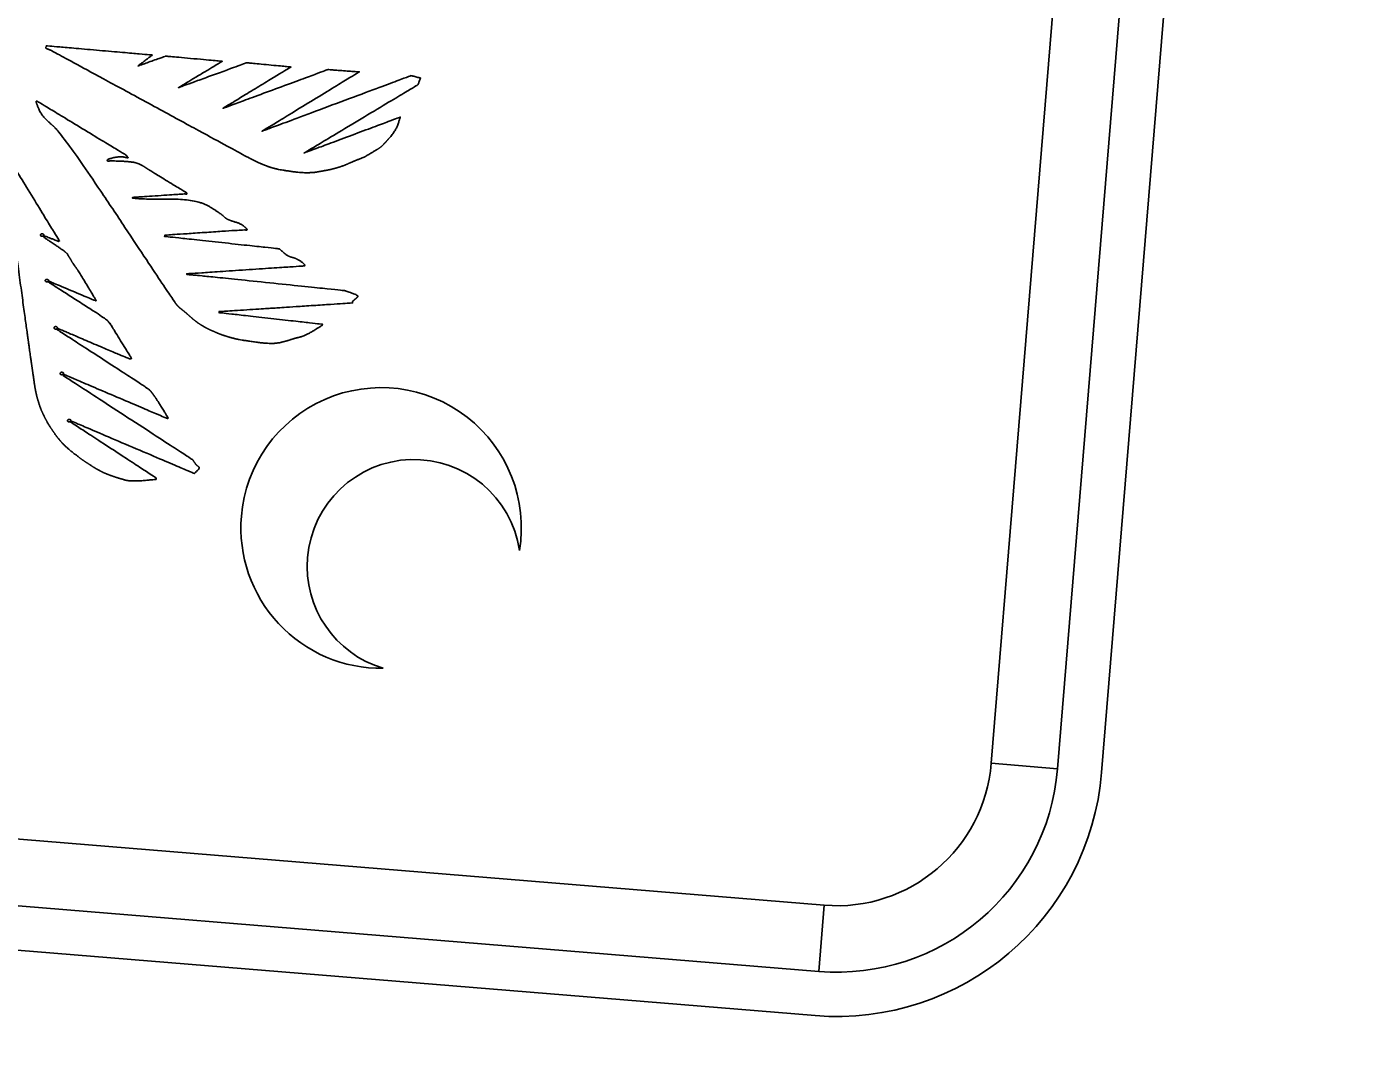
# Model space of a CAD drawing. Extents: x 2001876 to 2025694, y 804561 to 868938.
# Drawn here: x 2023103.4 to 2023172.5, y 807484.5 to 807537.8 of the extents above; entities that cross this region are included whole.
import ezdxf

# ---------------------------------------------------------------- set-up
doc = ezdxf.new("R2010")
doc.units = 0
doc.layers.add('Default', color=7, linetype='Continuous')
doc.layers.add('RD_PD_CLEAR ZONE', color=7, linetype='Continuous')

msp = doc.modelspace()

# ---------------------------------------------------------------- linework, layer by layer
at = {"layer": 'Default'}
for p, q in [((2023165.304, 807581.082), (2023158.619, 807499.511)), ((2023143.909, 807487.03), (2022953.576, 807502.629)), ((2023156.353, 807499.697), (2023152.954, 807499.975)), ((2023144.373, 807492.695), (2023144.095, 807489.296))]:
    msp.add_line(p, q, dxfattribs=at)
for points in [[(2023156.353, 807499.697), (2023163.038, 807581.268), (2023159.639, 807581.546), (2023152.954, 807499.975), (2023156.353, 807499.697)], [(2022953.762, 807504.895), (2023144.095, 807489.296), (2023144.373, 807492.695), (2022954.041, 807508.294), (2022953.762, 807504.895)]]:
    msp.add_lwpolyline(points, close=True, dxfattribs=at)
for centre, radius, start, end in [((2023121.626, 807512.059), 7.199, 350.701, 175.24784), ((2023123.312, 807510.087), 5.482, 8.49649, 175.202), ((2023121.635, 807512.059), 7.208, 175.21346, 270.79428), ((2023123.299, 807510.093), 5.471, 175.23294, 253.38438), ((2023145.023, 807500.625), 13.641, 265.3146, 355.3146), ((2023145.023, 807500.625), 11.367, 265.31481, 355.31445), ((2023145.023, 807500.625), 7.957, 265.31481, 355.31445)]:
    msp.add_arc(centre, radius, start, end, dxfattribs=at)
for points in [[(2023104.453, 807536.652), (2023104.387, 807536.68), (2023104.451, 807536.798), (2023104.451, 807536.798)], [(2023104.451, 807536.798), (2023104.451, 807536.798), (2023109.878, 807536.326), (2023109.878, 807536.326)], [(2023104.652, 807536.576), (2023104.586, 807536.6), (2023104.519, 807536.628), (2023104.453, 807536.652)], [(2023114.816, 807531.058), (2023114.816, 807531.058), (2023104.718, 807536.548), (2023104.652, 807536.576)], [(2023109.138, 807535.761), (2023109.138, 807535.761), (2023110.558, 807536.27), (2023110.558, 807536.27)], [(2023109.878, 807536.326), (2023109.878, 807536.326), (2023109.138, 807535.761), (2023109.138, 807535.761)], [(2023110.558, 807536.27), (2023110.558, 807536.27), (2023113.469, 807536.004), (2023113.469, 807536.004)], [(2023111.219, 807534.651), (2023111.219, 807534.651), (2023114.722, 807535.929), (2023114.722, 807535.929)], [(2023113.469, 807536.004), (2023113.469, 807536.004), (2023111.219, 807534.651), (2023111.219, 807534.651)], [(2023113.518, 807533.596), (2023113.518, 807533.596), (2023118.891, 807535.578), (2023118.891, 807535.578)], [(2023116.99, 807535.711), (2023116.99, 807535.711), (2023113.518, 807533.596), (2023113.518, 807533.596)], [(2023114.722, 807535.929), (2023114.722, 807535.929), (2023116.99, 807535.711), (2023116.99, 807535.711)], [(2023120.501, 807535.46), (2023120.501, 807535.46), (2023115.521, 807532.419), (2023115.521, 807532.419)], [(2023118.891, 807535.578), (2023118.891, 807535.578), (2023120.501, 807535.46), (2023120.501, 807535.46)], [(2023115.521, 807532.419), (2023115.521, 807532.419), (2023123.163, 807535.269), (2023123.163, 807535.269)], [(2023123.517, 807534.802), (2023123.517, 807534.802), (2023117.673, 807531.298), (2023117.673, 807531.298)], [(2023123.163, 807535.269), (2023123.163, 807535.269), (2023123.655, 807535.142), (2023123.655, 807535.142)], [(2023123.655, 807535.142), (2023123.655, 807535.142), (2023123.517, 807534.802), (2023123.517, 807534.802)], [(2023103.917, 807533.904), (2023103.915, 807533.927), (2023103.911, 807533.932), (2023103.921, 807533.949)], [(2023104.755, 807532.717), (2023104.196, 807533.183), (2023103.916, 807533.886), (2023103.917, 807533.904)], [(2023103.921, 807533.949), (2023103.931, 807533.962), (2023103.962, 807533.95), (2023103.985, 807533.944)], [(2023103.985, 807533.944), (2023104.007, 807533.933), (2023108.544, 807531.18), (2023108.544, 807531.18)], [(2023111.082, 807523.572), (2023111.015, 807523.65), (2023105.31, 807532.248), (2023104.755, 807532.717)], [(2023117.673, 807531.298), (2023117.673, 807531.298), (2023122.61, 807533.138), (2023122.61, 807533.138)], [(2023122.61, 807533.138), (2023122.61, 807533.138), (2023122.388, 807532.436), (2023122.002, 807532.016)], [(2023122.002, 807532.016), (2023121.852, 807531.85), (2023121.621, 807531.595), (2023121.391, 807531.459)], [(2023102.236, 807531.478), (2023102.236, 807531.478), (2023105.109, 807526.785), (2023105.109, 807526.785)], [(2023121.391, 807531.459), (2023120.835, 807531.135), (2023120.81, 807531.105), (2023120.461, 807530.969)], [(2023107.581, 807530.957), (2023107.574, 807530.926), (2023107.565, 807530.927), (2023107.576, 807530.898)], [(2023107.576, 807530.898), (2023107.588, 807530.87), (2023107.639, 807530.88), (2023107.694, 807530.889)], [(2023108.597, 807531.048), (2023108.272, 807531.147), (2023107.588, 807530.984), (2023107.581, 807530.957)], [(2023107.694, 807530.889), (2023107.754, 807530.898), (2023108.991, 807530.846), (2023109.227, 807530.722)], [(2023108.544, 807531.18), (2023108.544, 807531.18), (2023108.668, 807531.028), (2023108.597, 807531.048)], [(2023109.227, 807530.722), (2023109.459, 807530.603), (2023109.528, 807530.547), (2023109.675, 807530.453)], [(2023115.346, 807530.795), (2023115.219, 807530.852), (2023114.816, 807531.058), (2023114.816, 807531.058)], [(2023115.739, 807530.635), (2023115.602, 807530.688), (2023115.479, 807530.739), (2023115.346, 807530.795)], [(2023116.175, 807530.499), (2023115.952, 807530.559), (2023115.877, 807530.583), (2023115.739, 807530.635)], [(2023119.419, 807530.557), (2023119.115, 807530.468), (2023118.823, 807530.41), (2023118.573, 807530.367)], [(2023120.461, 807530.969), (2023120.112, 807530.834), (2023119.719, 807530.647), (2023119.419, 807530.557)], [(2023109.675, 807530.453), (2023109.822, 807530.359), (2023111.639, 807529.256), (2023111.639, 807529.256)], [(2023117.946, 807530.286), (2023117.63, 807530.266), (2023116.394, 807530.436), (2023116.175, 807530.499)], [(2023118.573, 807530.367), (2023118.328, 807530.323), (2023118.263, 807530.306), (2023117.946, 807530.286)], [(2023111.556, 807529.195), (2023111.529, 807529.197), (2023108.868, 807529.018), (2023108.868, 807529.018)], [(2023111.633, 807529.188), (2023111.606, 807529.19), (2023111.584, 807529.192), (2023111.556, 807529.195)], [(2023111.639, 807529.256), (2023111.639, 807529.256), (2023111.656, 807529.186), (2023111.633, 807529.188)], [(2023103.528, 807521.531), (2023103.409, 807522.357), (2023102.89, 807526.209), (2023102.585, 807528.552)], [(2023108.868, 807529.018), (2023108.868, 807529.018), (2023108.847, 807528.983), (2023108.865, 807528.982)], [(2023108.865, 807528.982), (2023109.02, 807528.969), (2023109.096, 807528.958), (2023109.332, 807528.943)], [(2023109.332, 807528.943), (2023109.564, 807528.929), (2023112.182, 807528.929), (2023112.808, 807528.549)], [(2023112.808, 807528.549), (2023113.434, 807528.165), (2023113.698, 807527.878), (2023114.059, 807527.78)], [(2023104.15, 807527.051), (2023104.134, 807527.084), (2023104.135, 807527.097), (2023104.156, 807527.123)], [(2023104.156, 807527.123), (2023104.176, 807527.153), (2023104.281, 807527.145), (2023104.301, 807527.111)], [(2023104.301, 807527.111), (2023104.316, 807527.083), (2023104.314, 807527.055), (2023104.295, 807527.039)], [(2023114.653, 807527.348), (2023114.631, 807527.359), (2023110.521, 807527.08), (2023110.521, 807527.08)], [(2023114.059, 807527.78), (2023114.42, 807527.678), (2023114.74, 807527.405), (2023114.738, 807527.383)], [(2023114.735, 807527.342), (2023114.724, 807527.324), (2023114.68, 807527.342), (2023114.653, 807527.348)], [(2023114.738, 807527.383), (2023114.741, 807527.364), (2023114.745, 807527.359), (2023114.735, 807527.342)], [(2023104.295, 807527.039), (2023104.275, 807527.027), (2023104.17, 807527.022), (2023104.15, 807527.051)], [(2023104.295, 807527.039), (2023104.285, 807527.03), (2023104.289, 807527.021), (2023104.291, 807526.998)], [(2023104.291, 807526.998), (2023104.294, 807526.975), (2023105.272, 807526.334), (2023105.396, 807526.228)], [(2023104.349, 807527.034), (2023104.323, 807527.046), (2023104.305, 807527.052), (2023104.295, 807527.039)], [(2023105.066, 807526.761), (2023105.066, 807526.761), (2023104.376, 807527.027), (2023104.349, 807527.034)], [(2023105.109, 807526.785), (2023105.109, 807526.785), (2023105.066, 807526.761), (2023105.066, 807526.761)], [(2023105.066, 807526.761), (2023105.066, 807526.761), (2023105.066, 807526.761), (2023105.066, 807526.761)], [(2023110.511, 807527.017), (2023110.511, 807527.017), (2023116.394, 807526.38), (2023116.394, 807526.38)], [(2023110.517, 807527.035), (2023110.517, 807527.035), (2023110.511, 807527.017), (2023110.511, 807527.017)], [(2023110.521, 807527.08), (2023110.521, 807527.08), (2023110.517, 807527.035), (2023110.517, 807527.035)], [(2023105.396, 807526.228), (2023105.52, 807526.122), (2023105.518, 807526.104), (2023105.599, 807525.974)], [(2023105.599, 807525.974), (2023105.684, 807525.844), (2023105.751, 807525.71), (2023105.927, 807525.463)], [(2023116.394, 807526.38), (2023116.394, 807526.38), (2023116.85, 807525.982), (2023117.087, 807525.931)], [(2023117.087, 807525.931), (2023117.32, 807525.875), (2023117.702, 807525.584), (2023117.7, 807525.557)], [(2023105.927, 807525.463), (2023106.103, 807525.221), (2023106.985, 807523.743), (2023106.989, 807523.729)], [(2023117.696, 807525.502), (2023117.696, 807525.502), (2023111.659, 807525.098), (2023111.659, 807525.098)], [(2023111.659, 807525.098), (2023111.659, 807525.098), (2023111.638, 807525.064), (2023111.656, 807525.062)], [(2023111.656, 807525.062), (2023111.792, 807525.051), (2023111.932, 807525.04), (2023112.068, 807525.028)], [(2023112.068, 807525.028), (2023112.209, 807525.017), (2023119.763, 807524.233), (2023119.763, 807524.233)], [(2023117.7, 807525.557), (2023117.703, 807525.534), (2023117.697, 807525.525), (2023117.696, 807525.507)], [(2023117.696, 807525.507), (2023117.696, 807525.507), (2023117.696, 807525.502), (2023117.696, 807525.502)], [(2023104.392, 807524.718), (2023104.376, 807524.746), (2023104.377, 807524.76), (2023104.398, 807524.79)], [(2023104.537, 807524.706), (2023104.517, 807524.689), (2023104.412, 807524.684), (2023104.392, 807524.718)], [(2023104.398, 807524.79), (2023104.423, 807524.816), (2023104.522, 807524.807), (2023104.543, 807524.778)], [(2023104.535, 807524.679), (2023104.535, 807524.679), (2023107.526, 807522.768), (2023107.596, 807522.68)], [(2023104.537, 807524.706), (2023104.537, 807524.706), (2023104.535, 807524.679), (2023104.535, 807524.679)], [(2023104.543, 807524.778), (2023104.563, 807524.745), (2023104.556, 807524.718), (2023104.537, 807524.706)], [(2023104.548, 807524.728), (2023104.548, 807524.728), (2023104.537, 807524.706), (2023104.537, 807524.706)], [(2023106.964, 807523.708), (2023106.956, 807523.714), (2023104.548, 807524.728), (2023104.548, 807524.728)], [(2023106.987, 807523.707), (2023106.982, 807523.702), (2023106.973, 807523.708), (2023106.964, 807523.708)], [(2023106.989, 807523.729), (2023106.988, 807523.72), (2023106.992, 807523.711), (2023106.987, 807523.707)], [(2023119.763, 807524.233), (2023119.763, 807524.233), (2023120.499, 807523.977), (2023120.426, 807523.91)], [(2023120.2, 807523.719), (2023120.151, 807523.682), (2023120.159, 807523.603), (2023120.159, 807523.603)], [(2023120.426, 807523.91), (2023120.352, 807523.848), (2023120.274, 807523.781), (2023120.2, 807523.719)], [(2023111.215, 807523.419), (2023111.148, 807523.489), (2023111.144, 807523.494), (2023111.082, 807523.572)], [(2023111.51, 807523.172), (2023111.373, 807523.283), (2023111.283, 807523.35), (2023111.215, 807523.419)], [(2023112.017, 807522.733), (2023111.872, 807522.855), (2023111.642, 807523.06), (2023111.51, 807523.172)], [(2023113.302, 807523.107), (2023113.302, 807523.107), (2023118.609, 807522.508), (2023118.609, 807522.508)], [(2023116.141, 807523.34), (2023116.141, 807523.34), (2023113.306, 807523.157), (2023113.306, 807523.157)], [(2023113.303, 807523.116), (2023113.303, 807523.116), (2023113.302, 807523.107), (2023113.302, 807523.107)], [(2023113.306, 807523.157), (2023113.306, 807523.157), (2023113.303, 807523.116), (2023113.303, 807523.116)], [(2023120.159, 807523.603), (2023120.159, 807523.603), (2023116.141, 807523.34), (2023116.141, 807523.34)], [(2023104.845, 807522.29), (2023104.825, 807522.324), (2023104.83, 807522.332), (2023104.851, 807522.362)], [(2023104.99, 807522.278), (2023104.971, 807522.261), (2023104.866, 807522.261), (2023104.845, 807522.29)], [(2023104.851, 807522.362), (2023104.872, 807522.393), (2023104.976, 807522.384), (2023104.996, 807522.351)], [(2023104.99, 807522.278), (2023104.99, 807522.278), (2023104.987, 807522.237), (2023104.987, 807522.237)], [(2023104.996, 807522.351), (2023105.012, 807522.322), (2023105.005, 807522.295), (2023104.99, 807522.278)], [(2023105.002, 807522.305), (2023105.002, 807522.305), (2023104.99, 807522.278), (2023104.99, 807522.278)], [(2023108.678, 807520.744), (2023108.647, 807520.747), (2023105.002, 807522.305), (2023105.002, 807522.305)], [(2023107.596, 807522.68), (2023107.662, 807522.588), (2023107.727, 807522.496), (2023107.798, 807522.408)], [(2023107.697, 807522.567), (2023107.697, 807522.567), (2023108.808, 807520.761), (2023108.808, 807520.761)], [(2023107.798, 807522.408), (2023107.855, 807522.331), (2023107.697, 807522.567), (2023107.697, 807522.567)], [(2023112.392, 807522.47), (2023112.223, 807522.575), (2023112.167, 807522.616), (2023112.017, 807522.733)], [(2023113.031, 807522.139), (2023112.82, 807522.229), (2023112.557, 807522.365), (2023112.392, 807522.47)], [(2023118.609, 807522.458), (2023118.609, 807522.458), (2023117.734, 807521.913), (2023117.395, 807521.832)], [(2023118.606, 807522.467), (2023118.605, 807522.462), (2023118.605, 807522.462), (2023118.609, 807522.458)], [(2023118.609, 807522.508), (2023118.609, 807522.508), (2023118.606, 807522.467), (2023118.606, 807522.467)], [(2023104.987, 807522.237), (2023104.987, 807522.237), (2023109.679, 807519.198), (2023109.733, 807519.138)], [(2023113.659, 807521.901), (2023113.468, 807521.957), (2023113.247, 807522.044), (2023113.031, 807522.139)], [(2023114.163, 807521.759), (2023113.909, 807521.825), (2023113.851, 807521.839), (2023113.659, 807521.901)], [(2023116.134, 807521.529), (2023115.858, 807521.501), (2023114.423, 807521.697), (2023114.163, 807521.759)], [(2023116.68, 807521.63), (2023116.475, 807521.574), (2023116.41, 807521.557), (2023116.134, 807521.529)], [(2023117.395, 807521.832), (2023117.05, 807521.75), (2023116.89, 807521.681), (2023116.68, 807521.63)], [(2023103.763, 807519.883), (2023103.702, 807520.312), (2023103.643, 807520.705), (2023103.528, 807521.531)], [(2023108.769, 807520.737), (2023108.737, 807520.739), (2023108.71, 807520.741), (2023108.678, 807520.744)], [(2023108.808, 807520.761), (2023108.808, 807520.761), (2023108.792, 807520.735), (2023108.769, 807520.737)], [(2023103.915, 807518.958), (2023103.866, 807519.19), (2023103.824, 807519.454), (2023103.763, 807519.883)], [(2023105.16, 807519.947), (2023105.14, 807519.98), (2023105.145, 807519.993), (2023105.166, 807520.019)], [(2023105.305, 807519.935), (2023105.285, 807519.923), (2023105.18, 807519.918), (2023105.16, 807519.947)], [(2023105.166, 807520.019), (2023105.186, 807520.049), (2023105.29, 807520.041), (2023105.311, 807520.007)], [(2023105.3, 807519.88), (2023105.3, 807519.88), (2023111.957, 807515.548), (2023111.957, 807515.548)], [(2023105.305, 807519.935), (2023105.296, 807519.935), (2023105.3, 807519.88), (2023105.3, 807519.88)], [(2023105.311, 807520.007), (2023105.326, 807519.979), (2023105.32, 807519.952), (2023105.305, 807519.935)], [(2023105.332, 807519.932), (2023105.318, 807519.934), (2023105.314, 807519.934), (2023105.305, 807519.935)], [(2023110.591, 807517.695), (2023110.547, 807517.712), (2023105.345, 807519.931), (2023105.332, 807519.932)], [(2023104.045, 807518.482), (2023103.984, 807518.679), (2023103.969, 807518.726), (2023103.915, 807518.958)], [(2023109.733, 807519.138), (2023109.792, 807519.074), (2023109.846, 807519.011), (2023109.895, 807518.943)], [(2023109.895, 807518.943), (2023109.944, 807518.879), (2023109.965, 807518.846), (2023110.034, 807518.749)], [(2023104.33, 807517.779), (2023104.2, 807518.041), (2023104.106, 807518.286), (2023104.045, 807518.482)], [(2023110.034, 807518.749), (2023110.104, 807518.652), (2023110.692, 807517.705), (2023110.692, 807517.7)], [(2023104.836, 807516.944), (2023104.697, 807517.138), (2023104.455, 807517.523), (2023104.33, 807517.779)], [(2023105.541, 807517.529), (2023105.52, 807517.558), (2023105.522, 807517.572), (2023105.547, 807517.602)], [(2023105.686, 807517.517), (2023105.666, 807517.501), (2023105.556, 807517.496), (2023105.541, 807517.529)], [(2023105.547, 807517.602), (2023105.567, 807517.628), (2023105.671, 807517.619), (2023105.692, 807517.59)], [(2023105.684, 807517.49), (2023105.684, 807517.49), (2023110.075, 807514.621), (2023110.075, 807514.621)], [(2023112.032, 807514.849), (2023112.032, 807514.849), (2023105.698, 807517.548), (2023105.698, 807517.548)], [(2023105.686, 807517.517), (2023105.686, 807517.517), (2023105.684, 807517.49), (2023105.684, 807517.49)], [(2023105.692, 807517.59), (2023105.707, 807517.557), (2023105.701, 807517.534), (2023105.686, 807517.517)], [(2023105.698, 807517.548), (2023105.698, 807517.548), (2023105.686, 807517.517), (2023105.686, 807517.517)], [(2023110.691, 807517.687), (2023110.69, 807517.678), (2023110.635, 807517.678), (2023110.591, 807517.695)], [(2023110.692, 807517.7), (2023110.691, 807517.691), (2023110.691, 807517.691), (2023110.691, 807517.687)], [(2023105.124, 807516.56), (2023104.97, 807516.741), (2023104.97, 807516.746), (2023104.836, 807516.944)], [(2023105.913, 807515.834), (2023105.647, 807516.038), (2023105.278, 807516.378), (2023105.124, 807516.56)], [(2023106.689, 807515.286), (2023106.477, 807515.422), (2023106.179, 807515.629), (2023105.913, 807515.834)], [(2023111.957, 807515.548), (2023111.957, 807515.548), (2023112.091, 807515.341), (2023112.137, 807515.296)], [(2023107.176, 807514.996), (2023107.023, 807515.077), (2023106.902, 807515.15), (2023106.689, 807515.286)], [(2023107.603, 807514.801), (2023107.386, 807514.887), (2023107.329, 807514.915), (2023107.176, 807514.996)], [(2023108.478, 807514.515), (2023108.184, 807514.603), (2023107.819, 807514.715), (2023107.603, 807514.801)], [(2023112.277, 807515.166), (2023112.324, 807515.126), (2023112.032, 807514.849), (2023112.032, 807514.849)], [(2023112.137, 807515.296), (2023112.184, 807515.256), (2023112.231, 807515.211), (2023112.277, 807515.166)], [(2023110.073, 807514.544), (2023110.073, 807514.544), (2023108.772, 807514.431), (2023108.478, 807514.515)], [(2023110.075, 807514.621), (2023110.075, 807514.621), (2023110.069, 807514.553), (2023110.069, 807514.553)], [(2023110.069, 807514.553), (2023110.069, 807514.553), (2023110.073, 807514.544), (2023110.073, 807514.544)]]:
    msp.add_open_spline(points, degree=2, dxfattribs=at)
at = {"layer": 'RD_PD_CLEAR ZONE'}
msp.add_arc((2021702.161, 807758.758), 1637.022, 308.69683, 355.712971, dxfattribs=at)

doc.saveas('drawing.dxf')
